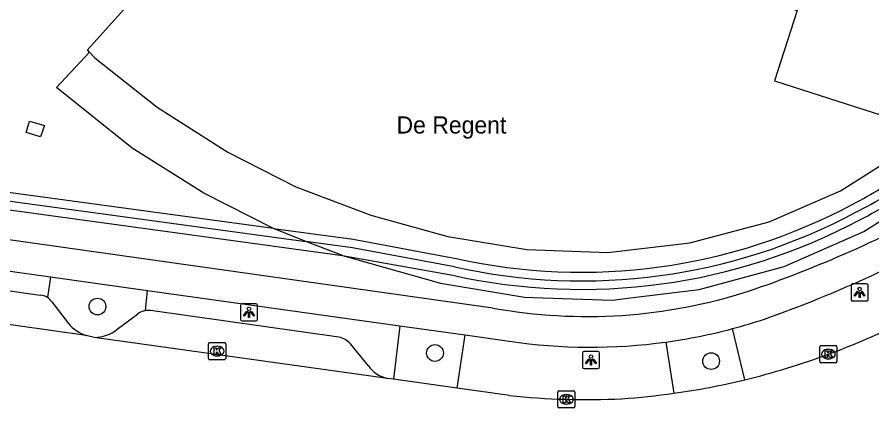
# Model space of a CAD drawing. Extents: x 160676 to 161153, y 383244 to 383713.
# Drawn here: x 161027.96 to 161077.72, y 383243.59 to 383266.35 of the extents above; entities that cross this region are included whole.
import ezdxf

# ---------------------------------------------------------------- set-up
doc = ezdxf.new("R2010")
doc.units = 0
for name, color, linetype in [('IMGEO_Berm_open', 7, 'Continuous'), ('IMGEO_Boom', 7, 'Continuous'), ('IMGEO_Fietspad_gesloten', 7, 'Continuous'), ('IMGEO_Kolk', 7, 'Continuous'), ('IMGEO_Lichtpunt', 7, 'Continuous'), ('IMGEO_Openbare_ruimte_label', 7, 'Continuous'), ('IMGEO_Pand', 7, 'Continuous'), ('IMGEO_Parkeervlak_open', 7, 'Continuous'), ('IMGEO_Rijbaan_lokaal_gesloten', 7, 'Continuous'), ('IMGEO_Voetpad_open', 7, 'Continuous')]:
    doc.layers.add(name, color=color, linetype=linetype)

msp = doc.modelspace()

# ---------------------------------------------------------------- linework, layer by layer
at = {"layer": 'IMGEO_Berm_open'}
for points in [[(161029.904, 383251.214), (161029.725, 383250.011)], [(161035.429, 383249.25), (161035.545, 383250.425)], [(161050.235, 383248.369), (161049.878, 383245.253)], [(161070.316, 383245.228), (161069.604, 383248.206)], [(161053.567, 383244.736), (161054.045, 383247.836)], [(161065.72, 383247.423), (161066.193, 383244.441)]]:
    msp.add_lwpolyline(points, dxfattribs=at)
at = {"layer": 'IMGEO_Boom'}
for centre in [(161032.633, 383249.488), (161052.284, 383246.785), (161068.355, 383246.313)]:
    msp.add_circle(centre, 0.489, dxfattribs=at)
at = {"layer": 'IMGEO_Fietspad_gesloten'}
for points in [[(161055.654, 383249.406), (161021.974, 383254.146)], [(161021.034, 383252.455), (161029.904, 383251.214)], [(161029.904, 383251.214), (161035.545, 383250.425)], [(161035.545, 383250.425), (161050.235, 383248.369)], [(161050.235, 383248.369), (161054.045, 383247.836)], [(161054.045, 383247.836), (161056.61, 383247.477)]]:
    msp.add_lwpolyline(points, dxfattribs=at)
for centre, radius, start, end in [((161047.771, 383317.387), 70.761, 288.76721, 299.12681), ((161047.086, 383317.818), 73.232, 289.44666, 300.09773), ((161061.135, 383279.594), 30.682, 259.7087, 287.8418), ((161061.311, 383279.281), 32.163, 284.9414, 288.4063), ((161061.381, 383278.972), 31.846, 277.8313, 284.9644), ((161061.353, 383279.119), 31.995, 261.4756, 277.8452)]:
    msp.add_arc(centre, radius, start, end, dxfattribs=at)
at = {"layer": 'IMGEO_Kolk'}
for p, q in [((161039.1, 383246.469), (161039.1, 383247.321)), ((161039.175, 383247.395), (161040.027, 383247.395)), ((161039.588, 383247.175), (161039.613, 383247.175)), ((161040.101, 383247.321), (161040.101, 383246.469)), ((161074.682, 383246.293), (161074.682, 383247.145)), ((161074.757, 383247.219), (161075.609, 383247.219)), ((161075.683, 383247.145), (161075.683, 383246.293)), ((161039.611, 383246.615), (161039.586, 383246.615)), ((161075.17, 383246.999), (161075.195, 383246.999)), ((161040.027, 383246.395), (161039.175, 383246.395)), ((161075.609, 383246.219), (161074.757, 383246.219)), ((161075.193, 383246.439), (161075.168, 383246.439)), ((161059.506, 383244.587), (161060.358, 383244.587)), ((161059.431, 383243.661), (161059.431, 383244.513)), ((161059.919, 383244.367), (161059.944, 383244.367)), ((161060.432, 383244.513), (161060.432, 383243.661)), ((161060.358, 383243.587), (161059.506, 383243.587)), ((161059.942, 383243.807), (161059.917, 383243.807))]:
    msp.add_line(p, q, dxfattribs=at)
for points in [[(161039.1, 383246.469), (161039.1, 383247.321)], [(161039.175, 383247.395), (161040.027, 383247.395)], [(161039.421, 383247.095), (161039.544, 383247.095), (161039.544, 383246.944), (161039.674, 383247.095), (161039.838, 383247.095), (161039.692, 383246.944), (161039.845, 383246.695), (161039.693, 383246.695), (161039.608, 383246.859), (161039.544, 383246.792), (161039.544, 383246.695), (161039.421, 383246.695), (161039.421, 383247.095)], [(161040.101, 383247.321), (161040.101, 383246.469)], [(161074.682, 383246.293), (161074.682, 383247.145)], [(161074.757, 383247.219), (161075.609, 383247.219)], [(161075.683, 383247.145), (161075.683, 383246.293)], [(161075.003, 383246.919), (161075.126, 383246.919), (161075.126, 383246.768), (161075.256, 383246.919), (161075.42, 383246.919), (161075.274, 383246.768), (161075.427, 383246.519), (161075.275, 383246.519), (161075.19, 383246.683), (161075.126, 383246.616), (161075.126, 383246.519), (161075.003, 383246.519), (161075.003, 383246.919)], [(161040.027, 383246.395), (161039.175, 383246.395)], [(161075.609, 383246.219), (161074.757, 383246.219)], [(161059.506, 383244.587), (161060.358, 383244.587)], [(161059.431, 383243.661), (161059.431, 383244.513)], [(161059.752, 383244.287), (161059.875, 383244.287), (161059.875, 383244.136), (161060.005, 383244.287), (161060.169, 383244.287), (161060.023, 383244.136), (161060.176, 383243.887), (161060.024, 383243.887), (161059.939, 383244.051), (161059.875, 383243.984), (161059.875, 383243.887), (161059.752, 383243.887), (161059.752, 383244.287)], [(161060.432, 383244.513), (161060.432, 383243.661)], [(161060.358, 383243.587), (161059.506, 383243.587)]]:
    msp.add_lwpolyline(points, dxfattribs=at)
for centre, start, end in [((161039.177, 383247.319), 91.552, 178.448), ((161039.177, 383247.319), 91.552, 178.448), ((161040.025, 383247.319), 1.552, 88.448), ((161040.025, 383247.319), 1.552, 88.448), ((161074.759, 383247.143), 91.552, 178.448), ((161074.759, 383247.143), 91.552, 178.448), ((161075.607, 383247.143), 1.552, 88.448), ((161075.607, 383247.143), 1.552, 88.448), ((161039.177, 383246.471), 181.552, 268.448), ((161039.177, 383246.471), 181.552, 268.448), ((161040.025, 383246.471), 271.552, 358.448), ((161040.025, 383246.471), 271.552, 358.448), ((161074.759, 383246.295), 181.552, 268.448), ((161074.759, 383246.295), 181.552, 268.448), ((161075.607, 383246.295), 271.552, 358.448), ((161075.607, 383246.295), 271.552, 358.448), ((161059.508, 383244.511), 91.552, 178.448), ((161059.508, 383244.511), 91.552, 178.448), ((161060.356, 383244.511), 1.552, 88.448), ((161060.356, 383244.511), 1.552, 88.448), ((161059.508, 383243.663), 181.552, 268.448), ((161059.508, 383243.663), 181.552, 268.448), ((161060.356, 383243.663), 271.552, 358.448), ((161060.356, 383243.663), 271.552, 358.448)]:
    msp.add_arc(centre, 0.0765, start, end, dxfattribs=at)
for centre, major_axis, ratio, start_param, end_param in [((161039.587, 383246.895), (-0.387, 0.002), 0.722429, 4.712389, 7.853982), ((161039.612, 383246.895), (-0.39, 0.002), 0.717154, 1.570796, 4.712389), ((161075.169, 383246.719), (-0.387, 0.002), 0.722429, 4.712389, 7.853982), ((161075.194, 383246.719), (-0.39, 0.002), 0.717154, 1.570796, 4.712389), ((161059.918, 383244.087), (-0.387, 0.002), 0.722429, 4.712389, 7.853982), ((161059.943, 383244.087), (-0.39, 0.002), 0.717154, 1.570796, 4.712389)]:
    msp.add_ellipse(centre, major_axis=major_axis, ratio=ratio, start_param=start_param, end_param=end_param, dxfattribs=at)
at = {"layer": 'IMGEO_Lichtpunt'}
for p, q in [((161076.502, 383250.715), (161076.502, 383249.908)), ((161076.502, 383250.715), (161076.502, 383249.908)), ((161077.404, 383250.81), (161076.596, 383250.81)), ((161077.404, 383250.81), (161076.596, 383250.81)), ((161077.498, 383249.908), (161077.498, 383250.715)), ((161077.498, 383249.908), (161077.498, 383250.715)), ((161040.957, 383249.559), (161040.957, 383248.752)), ((161040.957, 383249.559), (161040.957, 383248.752)), ((161041.859, 383249.654), (161041.051, 383249.654)), ((161041.859, 383249.654), (161041.051, 383249.654)), ((161041.953, 383248.752), (161041.953, 383249.559)), ((161041.953, 383248.752), (161041.953, 383249.559)), ((161076.596, 383249.814), (161077.404, 383249.814)), ((161076.596, 383249.814), (161077.404, 383249.814)), ((161041.051, 383248.658), (161041.859, 383248.658)), ((161041.051, 383248.658), (161041.859, 383248.658)), ((161060.865, 383246.784), (161060.865, 383245.977)), ((161060.865, 383246.784), (161060.865, 383245.977)), ((161061.767, 383246.879), (161060.959, 383246.879)), ((161061.767, 383246.879), (161060.959, 383246.879)), ((161061.861, 383245.977), (161061.861, 383246.784)), ((161061.861, 383245.977), (161061.861, 383246.784)), ((161060.959, 383245.883), (161061.767, 383245.883)), ((161060.959, 383245.883), (161061.767, 383245.883))]:
    msp.add_line(p, q, dxfattribs=at)
for points in [[(161076.876, 383250.379), (161076.915, 383250.351), (161076.727, 383250.089), (161076.689, 383250.116), (161076.876, 383250.379)], [(161076.978, 383250.331), (161077.025, 383250.331), (161077.025, 383250.009), (161076.978, 383250.009), (161076.978, 383250.331)], [(161077.088, 383250.351), (161077.126, 383250.378), (161077.313, 383250.116), (161077.274, 383250.088), (161077.088, 383250.351)], [(161041.331, 383249.223), (161041.37, 383249.195), (161041.182, 383248.933), (161041.144, 383248.96), (161041.331, 383249.223)], [(161041.433, 383249.175), (161041.48, 383249.175), (161041.48, 383248.853), (161041.433, 383248.853), (161041.433, 383249.175)], [(161041.543, 383249.195), (161041.581, 383249.222), (161041.768, 383248.96), (161041.729, 383248.932), (161041.543, 383249.195)], [(161061.239, 383246.448), (161061.278, 383246.42), (161061.09, 383246.158), (161061.052, 383246.185), (161061.239, 383246.448)], [(161061.341, 383246.4), (161061.388, 383246.4), (161061.388, 383246.078), (161061.341, 383246.078), (161061.341, 383246.4)], [(161061.451, 383246.42), (161061.489, 383246.447), (161061.676, 383246.185), (161061.637, 383246.157), (161061.451, 383246.42)]]:
    msp.add_lwpolyline(points, dxfattribs=at)
for centre in [(161077.001, 383250.513), (161041.456, 383249.357), (161061.364, 383246.582)]:
    msp.add_circle(centre, 0.0994, dxfattribs=at)
for centre, start, end in [((161076.596, 383250.715), 90, 180), ((161076.596, 383250.715), 90, 180), ((161077.404, 383250.715), 0, 90), ((161077.404, 383250.715), 0, 90), ((161041.051, 383249.559), 90, 180), ((161041.051, 383249.559), 90, 180), ((161041.859, 383249.559), 0, 90), ((161041.859, 383249.559), 0, 90), ((161076.596, 383249.908), 180, 270), ((161076.596, 383249.908), 180, 270), ((161077.404, 383249.908), 270, 0), ((161077.404, 383249.908), 270, 360), ((161041.051, 383248.752), 180, 270), ((161041.051, 383248.752), 180, 270), ((161041.859, 383248.752), 270, 0), ((161041.859, 383248.752), 270, 360), ((161060.959, 383246.784), 90, 180), ((161060.959, 383246.784), 90, 180), ((161061.767, 383246.784), 0, 90), ((161061.767, 383246.784), 0, 90), ((161060.959, 383245.977), 180, 270), ((161060.959, 383245.977), 180, 270), ((161061.767, 383245.977), 270, 0), ((161061.767, 383245.977), 270, 360)]:
    msp.add_arc(centre, 0.0946, start, end, dxfattribs=at)
at = {"layer": 'IMGEO_Pand'}
for points in [[(161032.166, 383264.31), (161032.058, 383264.449), (161039.76, 383273.019), (161045.452, 383271.189), (161046.75, 383275.284), (161050.512, 383274.064)], [(161069.61, 383267.947), (161073.371, 383266.726), (161072.053, 383262.631), (161080.925, 383259.783)], [(161032.166, 383264.31), (161032.486, 383263.982), (161036.107, 383261.099), (161040.061, 383258.584), (161040.227, 383258.479), (161044.18, 383256.47), (161048.54, 383254.805), (161053.033, 383253.58), (161057.622, 383252.816), (161062.351, 383252.646), (161067.122, 383253.202), (161071.745, 383254.432), (161075.882, 383256.222), (161079.855, 383258.73), (161080.925, 383259.783)]]:
    msp.add_lwpolyline(points, dxfattribs=at)
at = {"layer": 'IMGEO_Parkeervlak_open'}
for points in [[(161023.346, 383251), (161029.294, 383250.157)], [(161029.975, 383249.757), (161030.943, 383248.503)], [(161046.695, 383247.707), (161035.728, 383249.253)], [(161033.791, 383248.165), (161034.966, 383249.052)], [(161048.4, 383246.048), (161047.357, 383247.318)]]:
    msp.add_lwpolyline(points, dxfattribs=at)
for centre, radius, start, end in [((161029.238, 383249.284), 0.875, 56.2122, 86.3605), ((161029.241, 383249.285), 0.873, 32.7648, 56.3258), ((161035.581, 383248.255), 1.007, 98.6685, 127.6391), ((161035.588, 383248.286), 0.977, 81.7744, 99.3753), ((161032.78, 383250.129), 2.453, 221.5205, 251.1247), ((161032.454, 383249.828), 2.134, 269.9847, 308.8013), ((161046.451, 383246.534), 1.198, 40.8646, 78.2573), ((161049.911, 383247.106), 1.845, 214.9962, 257.6236)]:
    msp.add_arc(centre, radius, start, end, dxfattribs=at)
at = {"layer": 'IMGEO_Rijbaan_lokaal_gesloten'}
for points in [[(161031.986, 383247.808), (161019.886, 383249.519)], [(161032.453, 383247.694), (161031.986, 383247.808)], [(161049.516, 383245.304), (161032.453, 383247.694)], [(161049.878, 383245.253), (161049.516, 383245.304)], [(161053.567, 383244.736), (161049.878, 383245.253)], [(161056.624, 383244.308), (161053.567, 383244.736)]]:
    msp.add_lwpolyline(points, dxfattribs=at)
for centre, radius, start, end in [((161061.148, 383285.197), 40.958, 290.0397, 307.5803), ((161060.263, 383286.732), 42.705, 283.6156, 290.4492), ((161060.34, 383286.298), 42.265, 277.9604, 283.6529), ((161061.059, 383285.764), 41.693, 263.8936, 272.8773), ((161060.286, 383286.362), 42.335, 273.8817, 278.0206)]:
    msp.add_arc(centre, radius, start, end, dxfattribs=at)
at = {"layer": 'IMGEO_Voetpad_open'}
for points in [[(161042.879, 383254.036), (161038.826, 383256.087), (161034.648, 383258.715), (161030.244, 383262.252), (161032.166, 383264.31)], [(161029.329, 383259.367), (161028.488, 383259.622), (161028.678, 383260.284), (161029.544, 383260.029), (161029.329, 383259.367)], [(161046.904, 383252.467), (161052.6, 383250.851), (161057.485, 383250.035), (161058.57, 383250), (161062.598, 383249.87), (161063.66, 383250), (161067.663, 383250.49), (161072.608, 383251.818), (161077.237, 383253.861), (161081.531, 383256.573), (161082.32, 383257.245)], [(161042.879, 383254.036), (161024.866, 383256.486), (161024.279, 383256.071)], [(161024.279, 383256.071), (161044.765, 383253.279)], [(161023.677, 383255.645), (161046.904, 383252.467)], [(161042.879, 383254.036), (161047.518, 383253.406), (161053.512, 383252.287)], [(161044.765, 383253.279), (161042.879, 383254.036)], [(161053.424, 383251.808), (161047.476, 383252.91), (161044.765, 383253.279)], [(161046.904, 383252.467), (161044.765, 383253.279)], [(161046.904, 383252.467), (161053.326, 383251.312)]]:
    msp.add_lwpolyline(points, dxfattribs=at)
for centre, radius, start, end in [((161060.973, 383285.369), 33.753, 297.5992, 303.9218), ((161060.624, 383286.237), 35.183, 297.3444, 303.9426), ((161060.474, 383286.795), 36.245, 297.1663, 303.5902), ((161060.784, 383285.039), 33.549, 257.482, 298.147), ((161060.8, 383284.964), 34.472, 257.4782, 298.0739), ((161060.844, 383284.727), 33.745, 257.2984, 298.1906)]:
    msp.add_arc(centre, radius, start, end, dxfattribs=at)

# ---------------------------------------------------------------- texts
at = {"layer": 'IMGEO_Openbare_ruimte_label'}
msp.add_text('De Regent', height=1, dxfattribs=at).set_placement((161050.045, 383259.568))

doc.saveas('drawing.dxf')
